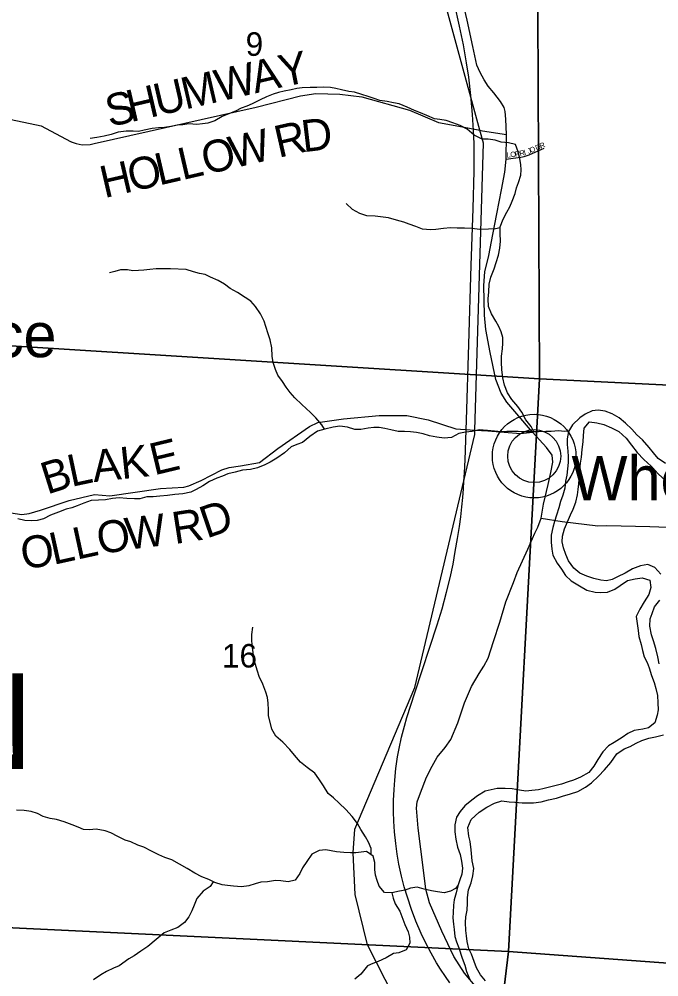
# Model space of a CAD drawing. Extents: x 1624196 to 2029251, y 146837 to 440034.
# Drawn here: x 1863949 to 1869960, y 296690 to 305690 of the extents above; entities that cross this region are included whole.
import ezdxf

# ---------------------------------------------------------------- set-up
doc = ezdxf.new("R2010")
doc.units = 0
for name, color, linetype in [('GM_P_State_Alignment', 7, 'Continuous'), ('GM_X_Major_River', 7, 'Continuous'), ('GM_X_Minor_River', 7, 'Continuous'), ('GM_X_Rail_Line', 7, 'Continuous'), ('GM_X_Section', 7, 'Continuous'), ('GM_X_Section_Text', 7, 'Continuous'), ('GM_X_State_Route', 7, 'Continuous'), ('GM_X_Township_Road', 7, 'Continuous'), ('GM_X_Township_Road_Text', 7, 'Continuous'), ('GM_X_Township_Subdivision', 7, 'Continuous'), ('GM_X_Township_Subdivision_Text', 7, 'Continuous'), ('GM_X_Township_Text', 7, 'Continuous'), ('GM_X_Unincorporated', 7, 'Continuous'), ('GM_X_Unincorporated_Location', 7, 'Continuous'), ('GM_X_Unincorporated_Text', 7, 'Continuous')]:
    doc.layers.add(name, color=color, linetype=linetype)

msp = doc.modelspace()

# ---------------------------------------------------------------- linework, layer by layer
at = {"layer": 'GM_P_State_Alignment'}
msp.add_lwpolyline([(1867469.8, 296505.3), (1867223.6, 296990.8), (1867107.3, 297462.3), (1867087.1, 297855.1), (1867102.8, 298078.7), (1867666.6, 299408.3), (1868230.5, 301785.5), (1868231.8, 301827.8), (1868311.1, 304525.3), (1868278.4, 304645.4), (1867223.6, 308514.1), (1866988.9, 308937.8), (1866700, 309319.9), (1865290.3, 309722.8), (1863731.6, 309951), (1863638.9, 309964.6), (1859506.1, 310956.2), (1859433.1, 310982.6), (1859396.9, 311020), (1856781.2, 313700.4), (1856167.1, 314329.7)], dxfattribs=at)
at = {"layer": 'GM_X_Major_River'}
for points in [[(1870022.1, 301514.5), (1869954.4, 301561.1), (1869910.7, 301615.5), (1869871, 301665.8), (1869807.4, 301736.4), (1869753.7, 301782.8), (1869708, 301835.3), (1869646.3, 301893.8), (1869588.6, 301944.3), (1869520.8, 301980.8), (1869454.9, 302005.4), (1869390.9, 302013.9), (1869334.8, 302010.3), (1869268.5, 301976.7), (1869218.2, 301943), (1869149.7, 301877.5), (1869111.3, 301815.7), (1869098.8, 301745.7), (1869100.4, 301693.6), (1869104, 301631.5), (1869109.6, 301579.4)], [(1869979, 300475.5), (1869921.3, 300536), (1869857.5, 300564.5), (1869787.3, 300551), (1869713, 300523.5), (1869644.7, 300484), (1869570.4, 300448.5), (1869520.2, 300422.8), (1869468, 300411.2), (1869416, 300417.6), (1869348.1, 300434.1), (1869284.1, 300454.6), (1869218.3, 300483.1), (1869160.5, 300531.6), (1869110.9, 300598.1), (1869087.3, 300658.3), (1869063.7, 300720.6), (1869052.1, 300778.8), (1869056.5, 300830.8), (1869073, 300900.8), (1869103.4, 300964.6), (1869129.9, 301030.5), (1869156.3, 301086.4), (1869178.8, 301150.3), (1869195.3, 301220.3), (1869203.6, 301270.3), (1869210, 301324.3), (1869214.6, 301404.4), (1869216.9, 301458.4), (1869223.3, 301518.5), (1869233.7, 301574.5), (1869240.2, 301646.5), (1869250.7, 301716.5), (1869251.1, 301778.6), (1869257.6, 301844.6), (1869308.1, 301906.3), (1869378.1, 301895.8), (1869444, 301881.3), (1869515.9, 301850.7), (1869583.7, 301814.2), (1869653.4, 301753.6), (1869705, 301685.1), (1869756.6, 301616.6), (1869818.2, 301550.1), (1869887.8, 301487.5), (1869957.4, 301412.8), (1870023, 301354.3)], [(1869109.6, 301579.4), (1869109.3, 301523.3), (1869102.8, 301463.3), (1869094.4, 301405.3), (1869084, 301347.3), (1869075.6, 301283.2), (1869057.1, 301215.3), (1869036.7, 301155.4), (1869020.3, 301097.4), (1868999.8, 301027.5), (1868981.3, 300969.5), (1868962.9, 300911.6), (1868948.4, 300839.6), (1868948, 300773.5), (1868955.5, 300709.4), (1868963.2, 300653.2), (1869004.7, 300578.8), (1869046.3, 300522.5), (1869084, 300462.1), (1869137.7, 300411.6), (1869213.4, 300363), (1869283.2, 300324.4), (1869361.2, 300303.8), (1869413.2, 300301.5), (1869477.3, 300305), (1869545.6, 300334.5), (1869595.8, 300366.2), (1869666.2, 300413.7), (1869736.4, 300431.2), (1869802.6, 300440.7), (1869874.5, 300416.2), (1869886, 300350), (1869865.5, 300282), (1869823, 300214.3), (1869782.5, 300146.5), (1869746, 300076.7), (1869757.6, 300010.5), (1869765.1, 299944.4), (1869772.8, 299888.2), (1869794.3, 299812), (1869805.9, 299755.8), (1869823.5, 299697.6), (1869849.2, 299643.3), (1869868.8, 299593.1), (1869892.4, 299522.9), (1869917.9, 299454.6), (1869931.6, 299400.4), (1869947.1, 299332.2), (1869950.7, 299266.1), (1869954.2, 299198), (1869945.9, 299148), (1869921.4, 299078.1), (1869863, 299028.5), (1869810.8, 299018.8), (1869728.7, 299005.4), (1869668.4, 298977.8), (1869616.1, 298938.2), (1869541.7, 298892.7), (1869487.4, 298861), (1869433, 298803.4), (1869388.5, 298733.6), (1869350, 298669.8), (1869301.5, 298610.1), (1869223.1, 298566.6), (1869158.9, 298539), (1869108.7, 298521.4), (1869046.5, 298501.8), (1868984.3, 298486.3), (1868934.2, 298472.6), (1868882, 298459), (1868827.9, 298447.4), (1868767.8, 298439.8), (1868709.7, 298434.3), (1868651.7, 298444.7), (1868581.7, 298455.2), (1868515.7, 298459.7), (1868439.6, 298458.3), (1868385.5, 298448.7), (1868327.3, 298433.1), (1868256.9, 298391.6), (1868202.6, 298349.9), (1868138.2, 298296.3), (1868093.8, 298244.6), (1868059.4, 298190.8), (1868042.9, 298118.8), (1868044.4, 298052.7), (1868053.9, 297984.6), (1868067.4, 297908.4), (1868093, 297840.1), (1868104.6, 297775.9), (1868114.1, 297709.8), (1868107.8, 297655.7), (1868089.3, 297599.8), (1868071, 297545.9), (1868054.5, 297479.9), (1868038, 297412), (1868029.6, 297362), (1868027.2, 297295.9), (1868022.8, 297243.8), (1868030.4, 297185.7), (1868036.1, 297133.6)], [(1869963.2, 299632.5), (1869951.6, 299696.7), (1869932.2, 299776.9), (1869910.6, 299847.2), (1869891, 299905.4), (1869875.5, 299985.6), (1869878, 300053.7), (1869896.4, 300105.6), (1869920.8, 300165.5), (1869969.3, 300231.2)], [(1868331.1, 296652.8), (1868285.4, 296709.2), (1868247.8, 296773.6), (1868224.2, 296833.8), (1868200.7, 296902.1), (1868175, 296954.3), (1868159.4, 297020.5), (1868151.8, 297074.7), (1868146.1, 297124.8), (1868142.7, 297200.9), (1868147, 297252.9), (1868157.5, 297314.9), (1868161.9, 297383), (1868162.3, 297435.1), (1868172.8, 297507.1), (1868195.3, 297573), (1868213.7, 297638.9), (1868220.2, 297707), (1868206.7, 297779.2), (1868195.4, 297883.4), (1868185.9, 297961.5), (1868174.3, 298011.7), (1868164.8, 298093.9), (1868197.4, 298169.7), (1868271.9, 298237.3), (1868342.3, 298282.8), (1868414.6, 298322.3), (1868484.9, 298343.8), (1868554.9, 298335.3), (1868606.9, 298330.9), (1868676.9, 298326.4), (1868727, 298324), (1868783, 298325.6), (1868853.2, 298335.1), (1868923.4, 298354.6), (1868997.6, 298370), (1869053.7, 298387.6), (1869130, 298411.1), (1869200.2, 298430.6), (1869272.5, 298472.1), (1869328.9, 298511.8), (1869393.4, 298575.4), (1869449.8, 298635), (1869508.4, 298702.7), (1869567, 298784.3), (1869635.4, 298833.9), (1869691.6, 298855.5), (1869747.9, 298885.1), (1869800.1, 298910.8), (1869866.3, 298932.3), (1869930.5, 298945.8), (1870002.7, 298963.3)], [(1868036.1, 297133.6), (1868043.6, 297067.5), (1868057.3, 297017.3), (1868080.9, 296961), (1868112.3, 296866.7), (1868135.9, 296800.4), (1868151.5, 296740.2), (1868185, 296663.9)]]:
    msp.add_lwpolyline(points, dxfattribs=at)
at = {"layer": 'GM_X_Minor_River'}
for points in [[(1868784.2, 301811.8), (1868760.2, 301861.3), (1868710.4, 301923.7), (1868672.7, 301996.1), (1868634.8, 302050.4), (1868579, 302114.8), (1868537.3, 302179.2), (1868509.5, 302249.5), (1868493.8, 302319.7), (1868484.1, 302396), (1868482.4, 302464.1), (1868482.7, 302524.3), (1868491, 302590.4), (1868493.3, 302646.5), (1868493.5, 302698.7), (1868479.7, 302750.9), (1868457.9, 302801.1), (1868428.1, 302851.4), (1868388.3, 302921.7), (1868360.6, 302988), (1868354.9, 303060.2), (1868361.2, 303126.4), (1868365.5, 303200.5), (1868379.9, 303266.7), (1868412.3, 303344.7), (1868430.5, 303402.8), (1868452.9, 303472.8), (1868465.2, 303537), (1868471.5, 303603.1), (1868469.8, 303675.3), (1868470.1, 303739.4), (1868498.5, 303809.5), (1868532.8, 303877.5), (1868559.1, 303927.5), (1868583.3, 303979.5), (1868609.7, 304051.6), (1868622, 304103.7), (1868640.2, 304153.7), (1868662.6, 304223.8), (1868666.8, 304273.9), (1868663, 304324), (1868655.2, 304376.2), (1868639.5, 304442.5), (1868613.8, 304510.8), (1868547.7, 304527.1), (1868479.6, 304533.4), (1868421.7, 304553.8), (1868355.6, 304562.1), (1868299.5, 304562.3), (1868225.6, 304600.8), (1868159.7, 304657.2), (1868091.8, 304691.6), (1868025.8, 304716), (1867961.8, 304736.3), (1867901.7, 304746.7), (1867851.7, 304752.9), (1867779.7, 304785.3), (1867719.7, 304809.7), (1867663.7, 304832), (1867595.8, 304862.4), (1867519.8, 304892.8), (1867465.8, 304905.1), (1867407.7, 304915.4), (1867339.7, 304925.7), (1867283.7, 304944), (1867229.6, 304962.3), (1867169.6, 304980.7), (1867099.6, 305003), (1867047.6, 305011.3), (1866977.5, 305025.7), (1866925.5, 305039.9), (1866873.5, 305048.2), (1866805.4, 305050.5), (1866747.3, 305046.8), (1866683.2, 305047.1), (1866609.1, 305045.4), (1866557, 305037.6), (1866504.8, 305025.9), (1866438.7, 305012.1), (1866386.5, 305000.3), (1866334.4, 304984.5), (1866272.2, 304958.8), (1866214, 304931), (1866137.7, 304895.2), (1866087.5, 304873.4), (1866035.3, 304853.6), (1865983.1, 304825.8), (1865926.9, 304802), (1865856.7, 304776.2), (1865788.4, 304734.5), (1865722.2, 304712.7), (1865672.1, 304706.9), (1865620, 304701.1), (1865543.9, 304705.5), (1865485.8, 304697.8), (1865433.7, 304694), (1865373.6, 304680.2), (1865315.4, 304672.5), (1865259.3, 304668.7), (1865197.2, 304661), (1865123, 304645.3)], [(1865123, 304645.3), (1865068.9, 304635.5), (1865018.8, 304637.8), (1864954.7, 304636.1), (1864878.6, 304626.4), (1864812.4, 304606.7), (1864748.2, 304588.9), (1864678, 304577.2), (1864615.9, 304567.5)], [(1868470.1, 303727.4), (1868425.9, 303719.6), (1868359.8, 303717.9), (1868277.7, 303712.3), (1868201.6, 303722.6), (1868133.5, 303727), (1868065.4, 303725.3), (1868003.3, 303727.6), (1867935.2, 303721.9), (1867863.1, 303714.2), (1867813, 303710.4), (1867738.9, 303714.8), (1867676.9, 303741.1), (1867614.9, 303763.5), (1867562.9, 303781.8), (1867494.9, 303800.1), (1867420.9, 303822.5), (1867368.8, 303828.8), (1867294.8, 303839.2), (1867216.7, 303841.5), (1867150.6, 303863.9), (1867082.7, 303902.3), (1867020.9, 303956.7)], [(1866817.4, 301837.1), (1866793.3, 301876.5), (1866735.5, 301942.9), (1866687.6, 301993.3), (1866605.8, 302067.8), (1866538, 302132.3), (1866496.2, 302182.6), (1866458.3, 302232.9), (1866424.5, 302283.2), (1866380.7, 302345.6), (1866358.9, 302397.8), (1866335.2, 302462.1), (1866327.4, 302522.3), (1866321.8, 302600.5), (1866306.1, 302676.8), (1866290.3, 302733), (1866266.6, 302801.3), (1866250.8, 302851.5), (1866217, 302921.8), (1866171.3, 302988.2), (1866127.4, 303038.5), (1866073.5, 303074.9), (1866001.6, 303121.3), (1865931.6, 303157.7), (1865877.8, 303200.1), (1865817.8, 303232.5), (1865747.8, 303264.9), (1865695.9, 303291.2), (1865643.8, 303299.4), (1865587.8, 303315.7), (1865517.8, 303336.1), (1865369.6, 303344.8), (1865301.5, 303343.1), (1865237.4, 303343.4), (1865175.3, 303337.7), (1865121.2, 303330), (1865069.1, 303328.2), (1865017, 303324.4), (1864967, 303332.7), (1864900.9, 303335), (1864848.7, 303317.2), (1864796.6, 303305.4)], [(1869113, 301818.5), (1869074.5, 301815.8), (1869018.4, 301820), (1868948.3, 301814.3), (1868898.2, 301814.6), (1868830.1, 301812.9), (1868758, 301811.2), (1868707.9, 301811.4), (1868639.8, 301813.8), (1868585.7, 301816), (1868531.6, 301814.3), (1868479.5, 301810.5), (1868415.5, 301818.8), (1868351.4, 301825.1), (1868273.3, 301831.5), (1868207.1, 301813.8), (1868143, 301810), (1868080.9, 301796.3), (1868010.6, 301758.5), (1867942.4, 301750.8), (1867874.4, 301761.2), (1867806.4, 301775.5), (1867746.3, 301791.8), (1867682.3, 301804.2), (1867626.2, 301812.4), (1867570.2, 301814.7), (1867510.1, 301815), (1867442, 301829.3), (1867386, 301841.6), (1867332, 301853.9), (1867281.9, 301852.1), (1867227.8, 301846.4), (1867159.6, 301834.7), (1867103.5, 301832.9), (1867033.5, 301855.3), (1866963.5, 301865.6), (1866899.3, 301855.9), (1866821.1, 301838.2), (1866752.9, 301816.5), (1866680.6, 301768.7), (1866612.2, 301712.9), (1866558.1, 301693.1), (1866505.9, 301669.3), (1866441.5, 301613.4), (1866371.2, 301563.6), (1866309, 301527.8), (1866256.8, 301502), (1866188.5, 301474.2), (1866122.4, 301458.5), (1866046.2, 301450.9), (1865978, 301433.1), (1865909.9, 301417.4), (1865859.7, 301395.6), (1865805.5, 301375.8), (1865737.3, 301344), (1865675, 301304.2), (1865612.8, 301270.4), (1865560.6, 301244.6), (1865486.4, 301228.9), (1865410.2, 301221.2), (1865342.1, 301213.5), (1865271.9, 301205.8), (1865207.8, 301202.1), (1865149.7, 301200.4), (1865081.5, 301182.6), (1865031.5, 301180.9), (1864961.4, 301185.2), (1864887.3, 301191.6), (1864827.2, 301183.8), (1864761, 301174.1), (1864694.9, 301168.4), (1864626.8, 301166.7), (1864556.6, 301141), (1864492.4, 301117.2), (1864442.2, 301097.4), (1864390.1, 301085.6), (1864317.8, 301057.9), (1864243.6, 301028.1), (1864177.3, 300994.4), (1864119.2, 300978.6), (1864067.1, 300974.8), (1864003, 300977.1), (1863935, 300995.5)], [(1867256.5, 297837.5), (1867256.1, 297894.3), (1867232.4, 297956.5), (1867202.6, 298006.8), (1867158.8, 298073.2), (1867127, 298129.5), (1867077.2, 298197.9), (1867017.4, 298262.3), (1866957.6, 298322.7), (1866903.8, 298371.1), (1866851.9, 298411.5), (1866810.1, 298483.8), (1866764.3, 298550.2), (1866726.5, 298602.5), (1866656.7, 298657), (1866592.8, 298707.4), (1866535, 298771.8), (1866493.2, 298826.1), (1866425.4, 298896.6), (1866359.5, 298951.1), (1866323.8, 299017.4), (1866292.3, 299145.9), (1866292.5, 299198), (1866288.8, 299262.2), (1866283, 299314.4), (1866267.2, 299364.6), (1866237.5, 299438.9), (1866203.8, 299513.2), (1866188, 299563.4), (1866166.3, 299633.7), (1866150.6, 299714), (1866140.9, 299784.2), (1866135.2, 299846.4), (1866135.5, 299906.5), (1866145.8, 299974.7)], [(1868071.6, 297547.8), (1868048.8, 297518.6), (1868003.5, 297493.8), (1867943.3, 297478.1), (1867879.3, 297488.4), (1867825.2, 297496.6), (1867755.2, 297515), (1867689.2, 297531.4), (1867625.1, 297523.6), (1867574.9, 297503.8), (1867522.8, 297494), (1867452.6, 297478.3), (1867382.5, 297482.7), (1867330.7, 297541), (1867312.9, 297595.3), (1867297.1, 297645.5), (1867291.3, 297699.6), (1867291.6, 297763.8), (1867275.9, 297824), (1867212, 297868.4), (1867161.9, 297862.6), (1867111.8, 297854.8), (1867061.7, 297855.1), (1866999.6, 297859.4), (1866931.5, 297863.7), (1866831.5, 297884.2), (1866767.3, 297876.5), (1866699.1, 297842.7), (1866652.7, 297774.8), (1866610.4, 297712.8), (1866586.1, 297660.8), (1866541.7, 297596.8), (1866475.6, 297583.1), (1866407.5, 297593.5), (1866357.4, 297595.7), (1866283.3, 297584), (1866219.2, 297578.3), (1866167, 297562.5), (1866106.8, 297544.7), (1866038.7, 297535), (1865962.6, 297541.4), (1865906.5, 297547.7), (1865856.5, 297553.9), (1865786.5, 297576.3), (1865732.5, 297604.6), (1865664.5, 297631), (1865598.6, 297665.4), (1865528.7, 297707.8), (1865454.8, 297748.3), (1865384.8, 297788.7), (1865318.8, 297811), (1865262.8, 297835.4), (1865192.9, 297871.8), (1865121, 297908.2), (1865063, 297928.5), (1864997, 297958.9), (1864945, 297975.2), (1864877, 298009.6), (1864809.1, 298042), (1864757.1, 298062.3), (1864671, 298078.7), (1864608.9, 298071), (1864554.8, 298075.2), (1864502.9, 298095.5), (1864446.9, 298117.9), (1864370.9, 298146.3), (1864300.9, 298168.7), (1864240.8, 298177), (1864174.8, 298195.3), (1864120.9, 298225.6), (1864060.9, 298244), (1863996.8, 298252.3), (1863924.7, 298254.6)], [(1865772.3, 297583.8), (1865744.3, 297538.4), (1865678, 297494.6), (1865617.6, 297426.7), (1865593.2, 297362.6), (1865571, 297308.6), (1865544.7, 297254.6), (1865502.4, 297200.7), (1865440.1, 297152.8), (1865373.9, 297129.1), (1865311.6, 297103.3), (1865235.2, 297041.5), (1865158.8, 296973.7), (1865092.5, 296929.9), (1865030.2, 296886.1), (1864978, 296858.2), (1864887.6, 296792.5), (1864835.4, 296770.7), (1864769.2, 296740.9), (1864716.9, 296707.1), (1864648.6, 296661.3)], [(1867451.2, 297478.4), (1867462.4, 297428.2), (1867482.2, 297375.9), (1867525.9, 297307.6), (1867545.7, 297255.3), (1867573.4, 297183), (1867605.2, 297112.7), (1867617, 297062.5), (1867618.7, 297006.4), (1867584.4, 296942.4), (1867518.2, 296914.6), (1867468, 296908.8), (1867397.8, 296867), (1867321.5, 296835.3), (1867271.3, 296815.5), (1867221.2, 296793.7), (1867160.7, 296713.8), (1867102.4, 296667.9)]]:
    msp.add_lwpolyline(points, dxfattribs=at)
at = {"layer": 'GM_X_Rail_Line'}
msp.add_lwpolyline([(1867994.6, 296633.6), (1867954.7, 296691.7), (1867908.8, 296763), (1867871.8, 296822.8), (1867819.8, 296911.8), (1867771.1, 297006.4), (1867727.4, 297097.7), (1867677.6, 297212.7), (1867636.1, 297321.1), (1867596.9, 297437.3), (1867567.6, 297534.6), (1867542.7, 297636.9), (1867517.8, 297748.7), (1867502.3, 297841), (1867487.3, 297943.9), (1867476.8, 298052.3), (1867470.2, 298151.3), (1867467.4, 298241.5), (1867466.9, 298345.5), (1867471.9, 298451.7), (1867477.9, 298537.4), (1867489, 298647.5), (1867505.6, 298758.1), (1867518.9, 298836.1), (1867542.7, 298942.3), (1867568.7, 299046.8), (1867591.9, 299125.9), (1867667.1, 299358.2), (1867878.4, 299998.7), (1867923.8, 300149.7), (1867965.8, 300304.6), (1867999, 300438.5), (1868026.2, 300567.6), (1868047.7, 300687.4), (1868068.7, 300807.9), (1868086.4, 300920.8), (1868098, 301013.1), (1868108.5, 301107.2), (1868117.3, 301193.5), (1868124.5, 301277), (1868129, 301343.9), (1868133.9, 301426.9), (1868138.9, 301548), (1868151.6, 301920.3), (1868174.3, 302634.3), (1868197, 303374.4), (1868215.2, 303909.8), (1868224.7, 304261.6), (1868226.3, 304412), (1868224.7, 304522.7), (1868219.7, 304643.2), (1868210.3, 304792.6), (1868194.8, 304972.3), (1868173.2, 305143.8), (1868152.2, 305279.3), (1868123.4, 305450.2), (1868087.5, 305624.5), (1868039.9, 305836.3)], dxfattribs=at)
at = {"layer": 'GM_X_Section'}
for points in [[(1863554, 308076.2), (1868813.6, 307826.2), (1868838.7, 302309.7), (1863515.4, 302642)], [(1868813.6, 307826.2), (1874682.9, 307506.1), (1874428.2, 302038.5), (1868838.7, 302309.7)], [(1863515.4, 302642), (1868838.7, 302309.7), (1868546.2, 296928.3), (1863226.7, 297182.6)], [(1868838.7, 302309.7), (1874428.2, 302038.5), (1874113.3, 296521.2), (1868546.2, 296928.3)], [(1863226.7, 297182.6), (1868546.2, 296928.3), (1867901.8, 291578.2), (1862824.6, 291929.6)], [(1868546.2, 296928.3), (1874113.3, 296521.2), (1873797.2, 291263.9), (1867901.8, 291578.2)]]:
    msp.add_lwpolyline(points, close=True, dxfattribs=at)
at = {"layer": 'GM_X_State_Route'}
msp.add_lwpolyline([(1868250.7, 296585.6), (1868134.7, 296723.9), (1868035, 296881.8), (1867921.9, 297118.5), (1867805.6, 297386.6), (1867770.3, 297513.6), (1867747.4, 297693.5), (1867697.8, 298087.7), (1867682.3, 298275.1), (1867690, 298335.4), (1867719.8, 298419.2), (1867776.9, 298564.8), (1867830, 298669.1), (1867877.2, 298753.7), (1867951.9, 298846.2), (1868005.1, 298921), (1868071.2, 299076.9), (1868133, 299265.5), (1868201.3, 299417.3), (1868271.7, 299539.8), (1868316.1, 299609.2), (1868357.3, 299685.1), (1868405.7, 299840.9), (1868467, 300021.4), (1868522.5, 300215.2), (1868593.5, 300394.5), (1868628.4, 300489.7), (1868730.7, 300707.5), (1868795.7, 300858), (1868824.6, 300916), (1868853.5, 300999.9), (1868876.1, 301132.6), (1868921.4, 301317.8), (1868946.1, 301431), (1868964.6, 301525.6), (1868958.4, 301591.4), (1868904.6, 301663.8), (1868771.5, 301808.1), (1868624.3, 301982.2), (1868531.8, 302090.8), (1868478.5, 302174.1), (1868427.5, 302303.3), (1868374.2, 302556.8), (1868334, 302773.7), (1868320.5, 302908.9), (1868316.3, 303187.1), (1868326.1, 303314.2), (1868362.4, 303469.4), (1868401.5, 303665), (1868438.5, 303861.8), (1868482.7, 304085.3), (1868512.6, 304251.4), (1868524.5, 304375.6), (1868528.1, 304606.8), (1868521.2, 304751.1), (1868517.2, 304822.9), (1868505.4, 304859.8), (1868472.4, 304917), (1868411.2, 304997.4), (1868357.9, 305059.3), (1868318.5, 305119.3), (1868279.9, 305187.5), (1868251.4, 305257.7), (1868211.7, 305432.8), (1868157.8, 305679), (1868107, 305910)], dxfattribs=at)
at = {"layer": 'GM_X_Township_Road'}
for points in [[(1862034.9, 305428.4), (1862124.7, 305371.7), (1862259.4, 305239.5), (1862461.9, 305080.4), (1862755.8, 305008.3), (1863196, 304920.3), (1863389.3, 304819.4), (1863441, 304806.7), (1863502, 304798.6), (1863547, 304809.9), (1863573.7, 304811), (1864155.9, 304687), (1864430.2, 304541.3), (1864434.8, 304538.9), (1864438.7, 304537.5)], [(1864438.7, 304537.5), (1864484.3, 304520.9), (1864542, 304508.1), (1864615.9, 304511.3), (1864653.2, 304520), (1866176.4, 304863), (1866593.1, 304969.9), (1866737.7, 304991.1), (1866962.4, 304984.7), (1867167.8, 304959), (1867616.8, 304836.2), (1867890.4, 304718.9), (1868116.7, 304677.8), (1868278.4, 304645.4), (1868303.5, 304640.3), (1868528.1, 304606.8)], [(1863829.6, 301055.7), (1863975, 301036.3), (1864041.4, 301042.8), (1864150.1, 301074.1), (1864418.1, 301166.9), (1864655.6, 301224), (1864801.8, 301210), (1865276.2, 301280), (1865497.1, 301291.1), (1865543.7, 301304.4), (1865658.4, 301355.2), (1865854.3, 301454.9), (1865922.5, 301477.7), (1866027.4, 301492.8), (1866208.3, 301524.5), (1866378.6, 301656.6), (1866676.9, 301862.9), (1866757, 301900.4), (1866998.2, 301935.4), (1867331.3, 301966.7), (1867592.7, 301966.7), (1867791.9, 301923.1), (1868053.4, 301839), (1868231.8, 301827.8), (1868352.2, 301820.3), (1868660.3, 301794.6), (1868771.5, 301808.1)], [(1868853.5, 300999.9), (1869053, 300970.4), (1869386.2, 300929), (1869472.8, 300931), (1869876, 300920.7), (1870128.9, 300911.2)]]:
    msp.add_lwpolyline(points, dxfattribs=at)
at = {"layer": 'GM_X_Township_Subdivision'}
msp.add_lwpolyline([(1868524.5, 304375.6), (1868591.4, 304384.6), (1868664.3, 304393), (1868694.2, 304398.9), (1868741.9, 304414.5), (1868884.1, 304476.6)], dxfattribs=at)
at = {"layer": 'GM_X_Unincorporated'}
for radius in [392.8, 249]:
    msp.add_circle((1868788.9, 301583.6), radius, dxfattribs=at)
at = {"layer": 'GM_X_Unincorporated_Location'}
msp.add_line((1868788.9, 301583.6), (1868788.9, 301583.6), dxfattribs=at)

# ---------------------------------------------------------------- texts
at = {"layer": 'GM_X_Section_Text'}
for s, p in [('9', (1866077.2, 305345.3)), ('16', (1865855, 299596.7))]:
    msp.add_text(s, height=221, rotation=0.00001, dxfattribs=at).set_placement(p)
at = {"layer": 'GM_X_Township_Road_Text'}
for s, rotation, p in [('Y', 11.33351, (1866420.3, 305050.2)), ('A', 12.95475, (1866165.3, 304991.4)), ('W', 13.03128, (1865826.7, 304913.1)), ('U', 13.03074, (1865252.3, 304780.2)), ('M', 13.02827, (1865509.5, 304839.7)), ('H', 13.02902, (1864995.1, 304720.6)), ('S', 13.0313, (1864797.9, 304675)), ('D', 6.74729, (1866618.2, 304439)), ('R', 12.85098, (1866386.3, 304385.7)), ('W', 13.01224, (1865957.8, 304286.7)), ('O', 13.01837, (1865700.6, 304227.2)), ('O', 13.02252, (1865006.1, 304066.6)), ('L', 13.01967, (1865263.3, 304126.1)), ('L', 13.02506, (1865481.9, 304176.7)), ('H', 13.02192, (1864748.9, 304007.1)), ('E', 13.50646, (1865217, 301401.9)), ('A', 6.0767, (1864650.2, 301338.7)), ('K', 6.09557, (1864912.8, 301366.6)), ('B', 17.4907, (1864211.1, 301221.1)), ('L', 12.0319, (1864438.8, 301293.2)), ('R', 8.78216, (1865410.5, 300756.3)), ('D', 18.91244, (1865710.2, 300807.8)), ('O', 10.19178, (1864706.2, 300656.2)), ('W', 6.92804, (1864961.5, 300702.2)), ('L', 12.25549, (1864489.7, 300609.1)), ('O', 7.98873, (1863984.1, 300519.4)), ('L', 12.49096, (1864270.9, 300560.6))]:
    msp.add_text(s, height=300, rotation=rotation, dxfattribs=at).set_placement(p)
at = {"layer": 'GM_X_Township_Subdivision_Text'}
for s, rotation, p in [('O', 23.04004, (1868758.5, 304431.1)), ('D', 23.19649, (1868811.3, 304453.6)), ('R', 23.21578, (1868851.8, 304471)), ('L', 5.80304, (1868531.4, 304388.5)), ('O', 5.80194, (1868566.5, 304392.1)), ('R', 6.30412, (1868610.7, 304396.6)), ('R', 12.91895, (1868656.3, 304402)), ('I', 16.29576, (1868698, 304411.6)), ('J', 19.45966, (1868734.6, 304422.6))]:
    msp.add_text(s, height=50, rotation=rotation, dxfattribs=at).set_placement(p)
at = {"layer": 'GM_X_Township_Text'}
msp.add_text('HARRISON', height=900, rotation=0.00001, dxfattribs=at).set_placement((1857730.2, 298643.4))
at = {"layer": 'GM_X_Unincorporated_Text'}
for s, p in [('Harrison Furnace', (1859992, 302513.3)), ('Wheelers Mill', (1869139.6, 301166.9))]:
    msp.add_text(s, height=417, rotation=0.00001, dxfattribs=at).set_placement(p)

doc.saveas('drawing.dxf')
